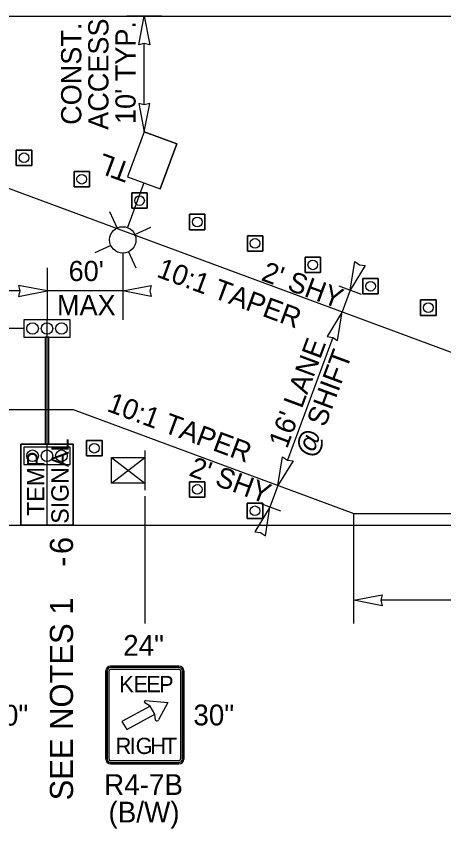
# Model space of a CAD drawing. Extents: x 99982 to 100176, y 99905 to 100011.
# Drawn here: x 100050.993 to 100052.474, y 99915.129 to 99917.939 of the extents above; entities that cross this region are included whole.
import ezdxf

# ---------------------------------------------------------------- set-up
doc = ezdxf.new("R2010")
doc.units = 0
for name, color, linetype in [('RD_ED_ShoulderPavedEdge', 7, 'Continuous'), ('RD_MK_LineEdgeWhite', 7, 'Continuous'), ('TR_SN_ConstructionSigns', 7, 'Continuous'), ('TR_WZ_PortableLightStandard', 7, 'Continuous'), ('TR_WZ_PortableSignMount5ftMinBlk-Wht', 7, 'Continuous'), ('TR_WZ_TempSignal', 7, 'Continuous'), ('TR_WZ_TrafficCone', 7, 'Continuous'), ('TR_WZ_WorkZoneDetails', 7, 'Continuous'), ('TR_WZ_WorkZoneTextCurrent', 7, 'Continuous')]:
    doc.layers.add(name, color=color, linetype=linetype)

msp = doc.modelspace()

# ---------------------------------------------------------------- linework, layer by layer
at = {"layer": 'RD_ED_ShoulderPavedEdge'}
for p, q in [((100040.1076, 99917.9393), (100055.45, 99917.9393)), ((100040.1076, 99916.1793), (100055.45, 99916.1793))]:
    msp.add_line(p, q, dxfattribs=at)
at = {"layer": 'RD_MK_LineEdgeWhite'}
for p, q in [((100050.4406, 99917.5393), (100052.9246, 99916.6193)), ((100040.1076, 99916.5793), (100051.1899, 99916.5793)), ((100051.1899, 99916.5793), (100052.1619, 99916.2193)), ((100052.1619, 99916.2193), (100055.45, 99916.2193))]:
    msp.add_line(p, q, dxfattribs=at)
at = {"layer": 'TR_SN_ConstructionSigns'}
for p, q in [((100051.3034, 99915.3696), (100051.3034, 99915.6755)), ((100051.3034, 99915.6755), (100051.3034, 99915.3696)), ((100051.308, 99915.6755), (100051.308, 99915.3696)), ((100051.3146, 99915.3696), (100051.3146, 99915.6755)), ((100051.3202, 99915.6913), (100051.5565, 99915.6913)), ((100051.5565, 99915.6913), (100051.3202, 99915.6913)), ((100051.5565, 99915.6869), (100051.3202, 99915.6869)), ((100051.3202, 99915.6808), (100051.5565, 99915.6808)), ((100051.5621, 99915.6755), (100051.5621, 99915.3696)), ((100051.5687, 99915.3696), (100051.5687, 99915.6755)), ((100051.5734, 99915.6755), (100051.5734, 99915.3696)), ((100051.5734, 99915.3696), (100051.5734, 99915.6755)), ((100051.4567, 99915.5529), (100051.4382, 99915.5647)), ((100051.4407, 99915.5725), (100051.5177, 99915.5656)), ((100051.5177, 99915.5656), (100051.4863, 99915.506)), ((100051.4567, 99915.5529), (100051.359, 99915.5)), ((100051.4736, 99915.5255), (100051.4567, 99915.5529)), ((100051.4736, 99915.5255), (100051.4567, 99915.5529)), ((100051.4567, 99915.5529), (100051.4567, 99915.5529)), ((100051.3758, 99915.4726), (100051.4736, 99915.5255)), ((100051.4752, 99915.5045), (100051.4736, 99915.5255)), ((100051.4736, 99915.5255), (100051.4736, 99915.5255)), ((100051.359, 99915.5), (100051.3758, 99915.4726)), ((100051.5565, 99915.3644), (100051.3202, 99915.3644)), ((100051.3202, 99915.3582), (100051.5565, 99915.3582)), ((100051.5565, 99915.3538), (100051.3202, 99915.3538)), ((100051.3202, 99915.3538), (100051.5565, 99915.3538))]:
    msp.add_line(p, q, dxfattribs=at)
for centre, major_axis, ratio, start_param, end_param in [((100051.3202, 99915.6755), (-0.0169, 0), 0.9375, 4.712389, 6.283185), ((100051.3202, 99915.6755), (-0.0169, 0), 0.9375, 4.712389, 6.283185), ((100051.3202, 99915.6755), (0.0122, 0), 0.9375, 1.570796, 3.141593), ((100051.3202, 99915.6755), (0.00563, 0), 0.9375, 1.570796, 3.141593), ((100051.5565, 99915.6755), (-0.0169, 0), 0.9375, 3.141593, 4.712389), ((100051.5565, 99915.6755), (-0.0169, 0), 0.9375, 3.141593, 4.712389), ((100051.5565, 99915.6755), (0.0122, 0), 0.9375, 0, 1.570796), ((100051.5565, 99915.6755), (0.00562, 0), 0.9375, 6.283185, 7.853982), ((100051.4415, 99915.568), (0.00485, -0.00001), 0.937492, 1.73335, 3.955171), ((100051.4804, 99915.5075), (0.00607, -0.00002), 0.9368, 3.700197, 6.020834), ((100051.3202, 99915.3696), (0.0169, 0), 0.9375, 3.141593, 4.712389), ((100051.3202, 99915.3696), (0.0169, 0), 0.9375, 3.141593, 4.712389), ((100051.3202, 99915.3696), (0.0122, 0), 0.9375, 3.141593, 4.712389), ((100051.3202, 99915.3696), (0.00563, 0), 0.9375, 3.141593, 4.712389), ((100051.5565, 99915.3696), (0.0169, 0), 0.9375, 4.712389, 6.283185), ((100051.5565, 99915.3696), (0.0122, 0), 0.9375, 4.712389, 6.283185), ((100051.5565, 99915.3696), (0.00562, 0), 0.9375, 4.712389, 6.283185), ((100051.5565, 99915.3696), (0.0169, 0), 0.9375, 4.712389, 6.283185)]:
    msp.add_ellipse(centre, major_axis=major_axis, ratio=ratio, start_param=start_param, end_param=end_param, dxfattribs=at)
at = {"layer": 'TR_WZ_PortableLightStandard'}
for p, q in [((100051.4367, 99917.5393), (100051.3791, 99917.3837)), ((100051.4367, 99917.5393), (100051.3791, 99917.3837)), ((100051.4367, 99917.5393), (100051.5492, 99917.4976)), ((100051.5492, 99917.4976), (100051.4916, 99917.342)), ((100051.4916, 99917.342), (100051.5492, 99917.4976)), ((100051.3791, 99917.3837), (100051.4916, 99917.342)), ((100051.4353, 99917.3628), (100051.3782, 99917.2087)), ((100051.3432, 99917.2073), (100051.3178, 99917.2626)), ((100051.4039, 99917.1848), (100051.4593, 99917.2103)), ((100051.3207, 99917.1467), (100051.2655, 99917.1212)), ((100051.3815, 99917.1242), (100051.4069, 99917.0688))]:
    msp.add_line(p, q, dxfattribs=at)
for points in [[(100051.5492, 99917.4976), (100051.493, 99917.5185), (100051.4367, 99917.5393)], [(100051.3791, 99917.3837), (100051.4353, 99917.3628), (100051.4916, 99917.342)]]:
    msp.add_lwpolyline(points, dxfattribs=at)
msp.add_circle((100051.3623, 99917.1657), 0.0457, dxfattribs=at)
msp.add_circle((100051.3623, 99917.1657), 0.0457, dxfattribs=at)
at = {"layer": 'TR_WZ_PortableSignMount5ftMinBlk-Wht'}
for p, q in [((100051.4384, 99916.4376), (100051.4384, 99916.2997)), ((100051.3233, 99916.3238), (100051.4384, 99916.4134)), ((100051.3233, 99916.4134), (100051.4384, 99916.3238)), ((100051.3807, 99916.3685), (100051.3807, 99916.3685)), ((100051.3808, 99916.3686), (100051.3808, 99916.3686))]:
    msp.add_line(p, q, dxfattribs=at)
msp.add_lwpolyline([(100051.3233, 99916.3238), (100051.3233, 99916.4134), (100051.4384, 99916.4134), (100051.4384, 99916.3238)], close=True, dxfattribs=at)
at = {"layer": 'TR_WZ_TempSignal'}
for p, q in [((100051.02, 99916.8893), (100051.02, 99916.8293)), ((100051.1798, 99916.8893), (100051.02, 99916.8893)), ((100051.0999, 99916.1789), (100051.0999, 99916.8893)), ((100051.1798, 99916.8293), (100051.1798, 99916.8893)), ((100051.02, 99916.8293), (100051.1798, 99916.8293)), ((100051.0932, 99916.8293), (100051.0932, 99916.4591)), ((100051.1065, 99916.8293), (100051.0932, 99916.8293)), ((100051.1065, 99916.4591), (100051.1065, 99916.8293)), ((100051.0098, 99916.1789), (100051.0098, 99916.4591)), ((100051.0098, 99916.4591), (100051.1899, 99916.4591)), ((100051.0932, 99916.4591), (100051.0098, 99916.4591)), ((100051.0098, 99916.4591), (100051.0098, 99916.1789)), ((100051.0932, 99916.4591), (100051.1065, 99916.4591)), ((100051.1065, 99916.4591), (100051.0932, 99916.4591)), ((100051.1899, 99916.4591), (100051.1065, 99916.4591)), ((100051.1899, 99916.4591), (100051.1899, 99916.1789)), ((100051.1899, 99916.1789), (100051.1899, 99916.4591)), ((100051.02, 99916.4491), (100051.02, 99916.3891)), ((100051.1798, 99916.4491), (100051.02, 99916.4491)), ((100051.1798, 99916.3891), (100051.1798, 99916.4491)), ((100051.02, 99916.3891), (100051.1798, 99916.3891)), ((100051.1899, 99916.1789), (100051.0098, 99916.1789)), ((100051.0098, 99916.1789), (100051.1899, 99916.1789))]:
    msp.add_line(p, q, dxfattribs=at)
for points in [[(100051.1798, 99916.8293), (100051.1798, 99916.8893), (100051.02, 99916.8893), (100051.02, 99916.8293), (100051.1798, 99916.8293)], [(100051.1798, 99916.3891), (100051.1798, 99916.4491), (100051.02, 99916.4491), (100051.02, 99916.3891), (100051.1798, 99916.3891)]]:
    msp.add_lwpolyline(points, dxfattribs=at)
for centre in [(100051.0499, 99916.8593), (100051.0499, 99916.8593), (100051.0999, 99916.8593), (100051.0999, 99916.8593), (100051.1498, 99916.8593), (100051.1498, 99916.8593), (100051.0499, 99916.4191), (100051.0499, 99916.4191), (100051.0999, 99916.4191), (100051.0999, 99916.4191), (100051.1498, 99916.4191), (100051.1498, 99916.4191)]:
    msp.add_circle(centre, 0.02, dxfattribs=at)
at = {"layer": 'TR_WZ_TrafficCone'}
for points in [[(100051.0469, 99917.4766), (100050.9936, 99917.4766), (100050.9936, 99917.4232), (100051.0469, 99917.4232), (100051.0469, 99917.4766)], [(100051.0469, 99917.4232), (100050.9936, 99917.4232), (100050.9936, 99917.4766), (100051.0469, 99917.4766), (100051.0469, 99917.4232)], [(100051.2469, 99917.4025), (100051.1936, 99917.4025), (100051.1936, 99917.3492), (100051.2469, 99917.3492), (100051.2469, 99917.4025)], [(100051.2469, 99917.3492), (100051.1936, 99917.3492), (100051.1936, 99917.4025), (100051.2469, 99917.4025), (100051.2469, 99917.3492)], [(100051.4469, 99917.3284), (100051.3936, 99917.3284), (100051.3936, 99917.2751), (100051.4469, 99917.2751), (100051.4469, 99917.3284)], [(100051.4469, 99917.2751), (100051.3936, 99917.2751), (100051.3936, 99917.3284), (100051.4469, 99917.3284), (100051.4469, 99917.2751)], [(100051.6469, 99917.2544), (100051.5936, 99917.2544), (100051.5936, 99917.201), (100051.6469, 99917.201), (100051.6469, 99917.2544)], [(100051.6469, 99917.201), (100051.5936, 99917.201), (100051.5936, 99917.2544), (100051.6469, 99917.2544), (100051.6469, 99917.201)], [(100051.8469, 99917.1803), (100051.7936, 99917.1803), (100051.7936, 99917.1269), (100051.8469, 99917.1269), (100051.8469, 99917.1803)], [(100051.8469, 99917.1269), (100051.7936, 99917.1269), (100051.7936, 99917.1803), (100051.8469, 99917.1803), (100051.8469, 99917.1269)], [(100052.0469, 99917.1062), (100051.9936, 99917.1062), (100051.9936, 99917.0529), (100052.0469, 99917.0529), (100052.0469, 99917.1062)], [(100052.0469, 99917.0529), (100051.9936, 99917.0529), (100051.9936, 99917.1062), (100052.0469, 99917.1062), (100052.0469, 99917.0529)], [(100052.2469, 99917.0321), (100052.1936, 99917.0321), (100052.1936, 99916.9788), (100052.2469, 99916.9788), (100052.2469, 99917.0321)], [(100052.2469, 99916.9788), (100052.1936, 99916.9788), (100052.1936, 99917.0321), (100052.2469, 99917.0321), (100052.2469, 99916.9788)], [(100052.4469, 99916.9581), (100052.3936, 99916.9581), (100052.3936, 99916.9047), (100052.4469, 99916.9047), (100052.4469, 99916.9581)], [(100052.4469, 99916.9047), (100052.3936, 99916.9047), (100052.3936, 99916.9581), (100052.4469, 99916.9581), (100052.4469, 99916.9047)], [(100051.237, 99916.472), (100051.2903, 99916.472), (100051.2903, 99916.4187), (100051.237, 99916.4187), (100051.237, 99916.472)], [(100051.237, 99916.4187), (100051.2903, 99916.4187), (100051.2903, 99916.472), (100051.237, 99916.472), (100051.237, 99916.4187)], [(100051.5933, 99916.3294), (100051.6466, 99916.3294), (100051.6466, 99916.2761), (100051.5933, 99916.2761), (100051.5933, 99916.3294)], [(100051.5933, 99916.2761), (100051.6466, 99916.2761), (100051.6466, 99916.3294), (100051.5933, 99916.3294), (100051.5933, 99916.2761)], [(100051.7933, 99916.2553), (100051.8466, 99916.2553), (100051.8466, 99916.202), (100051.7933, 99916.202), (100051.7933, 99916.2553)], [(100051.7933, 99916.202), (100051.8466, 99916.202), (100051.8466, 99916.2553), (100051.7933, 99916.2553), (100051.7933, 99916.202)]]:
    msp.add_lwpolyline(points, dxfattribs=at)
for centre in [(100051.0202, 99917.4499), (100051.2202, 99917.3758), (100051.4202, 99917.3018), (100051.6202, 99917.2277), (100051.8202, 99917.1536), (100052.0202, 99917.0795), (100052.2202, 99917.0055), (100052.4202, 99916.9314), (100051.2637, 99916.4453), (100051.62, 99916.3027), (100051.82, 99916.2287)]:
    msp.add_circle(centre, 0.0167, dxfattribs=at)
at = {"layer": 'TR_WZ_WorkZoneDetails'}
for p, q in [((100051.4967, 99917.9393), (100051.3767, 99917.9393)), ((100051.4367, 99917.633), (100051.4367, 99917.8456)), ((100051.3623, 99917.12), (100051.3623, 99916.8893)), ((100051.0999, 99917.0693), (100051.0999, 99916.8893)), ((100052.1883, 99916.9773), (100052.1111, 99917.0059)), ((100052.1497, 99916.9916), (100052.1219, 99916.9166)), ((100051.0061, 99916.9893), (100049.9513, 99916.9893)), ((100051.3623, 99916.9893), (100051.0999, 99916.9893)), ((100051.02, 99916.8593), (100050.86, 99916.8593)), ((100052.0894, 99916.8287), (100051.9322, 99916.4043)), ((100051.8996, 99916.3164), (100051.8718, 99916.2414)), ((100051.4384, 99916.2797), (100051.4384, 99915.8393)), ((100051.9094, 99916.2275), (100051.8322, 99916.2561)), ((100052.1619, 99915.8393), (100052.1619, 99916.2193)), ((100052.9532, 99915.9193), (100052.2556, 99915.9193))]:
    msp.add_line(p, q, dxfattribs=at)
for points in [[(100051.4367, 99917.9393), (100051.456, 99917.841), (100051.4367, 99917.8456), (100051.4174, 99917.841)], [(100051.4367, 99917.5393), (100051.456, 99917.6376), (100051.4367, 99917.633), (100051.4174, 99917.6376)], [(100052.1497, 99916.9916), (100052.1658, 99917.0905), (100052.1822, 99917.0795), (100052.2019, 99917.0771)], [(100051.0999, 99916.9893), (100051.0016, 99917.0085), (100051.0061, 99916.9893), (100051.0016, 99916.97)], [(100051.3623, 99916.9893), (100051.4606, 99917.0085), (100051.4561, 99916.9893), (100051.4606, 99916.97)], [(100052.1219, 99916.9166), (100052.0697, 99916.8311), (100052.0894, 99916.8287), (100052.1058, 99916.8177)], [(100051.8996, 99916.3164), (100051.9157, 99916.4153), (100051.9322, 99916.4043), (100051.9518, 99916.4019)], [(100051.8718, 99916.2414), (100051.8196, 99916.156), (100051.8393, 99916.1535), (100051.8558, 99916.1426)], [(100052.1619, 99915.9193), (100052.2602, 99915.9386), (100052.2556, 99915.9193), (100052.2602, 99915.9)]]:
    msp.add_lwpolyline(points, close=True, dxfattribs=at)

# ---------------------------------------------------------------- texts
at = {"layer": 'TR_SN_ConstructionSigns'}
for s, p in [('24"', (100051.3636, 99915.7273)), ('30"', (100050.8937, 99915.4858)), ('30"', (100051.6066, 99915.4866)), ('R4-7B', (100051.2977, 99915.2458)), ('(B/W)', (100051.3128, 99915.1507))]:
    msp.add_text(s, height=0.072, rotation=360, dxfattribs=at).set_placement(p)
for s, p in [('K', (100051.3503, 99915.6013)), ('E', (100051.3993, 99915.6013)), ('E', (100051.4437, 99915.6013)), ('P', (100051.4881, 99915.6013)), ('G', (100051.4069, 99915.3876)), ('R', (100051.3377, 99915.3876)), ('I', (100051.3855, 99915.3876)), ('H', (100051.4575, 99915.3876)), ('T', (100051.5042, 99915.3876))]:
    msp.add_text(s, height=0.0562, dxfattribs=at).set_placement(p)
at = {"layer": 'TR_WZ_PortableLightStandard'}
msp.add_text('TL', height=0.07, rotation=159.6769, dxfattribs=at).set_placement((100051.3958, 99917.4287))
at = {"layer": 'TR_WZ_TempSignal'}
for s, p in [('SIGNAL', (100051.1748, 99916.184)), ('TEMP', (100051.0908, 99916.2111))]:
    msp.add_text(s, height=0.06, rotation=90, dxfattribs=at).set_placement(p)
at = {"layer": 'TR_WZ_WorkZoneTextCurrent'}
for s, height, rotation, p in [('ACCESS', 0.07, 90, (100051.3127, 99917.5465)), ('CONST.', 0.07, 90, (100051.2187, 99917.5637)), ("10' TYP.", 0.07, 90, (100051.4067, 99917.5666)), ("60'", 0.07, 360, (100051.1748, 99917.0233)), ('10:1 TAPER', 0.07, 339.6769, (100051.4758, 99917.0392)), ("2' SHY", 0.07, 339.6769, (100051.838, 99917.0271)), ('MAX', 0.07, 360, (100051.1346, 99916.9053)), ("16' LANE", 0.07, 69.6769, (100051.9308, 99916.4408)), ('SHIFT', 0.07, 69.6769, (100052.063, 99916.5156)), ('10:1 TAPER', 0.07, 339.6769, (100051.3038, 99916.5747)), ('@', 0.07, 69.6769, (100052.023, 99916.4077)), ("2' SHY", 0.07, 339.6769, (100051.5879, 99916.3519)), ('6', 0.08, 90, (100051.1899, 99916.079)), ('-', 0.08, 90, (100051.1899, 99916.0349)), ('SEE NOTES 1', 0.08, 90, (100051.1899, 99915.2272))]:
    msp.add_text(s, height=height, rotation=rotation, dxfattribs=at).set_placement(p)

doc.saveas('drawing.dxf')
